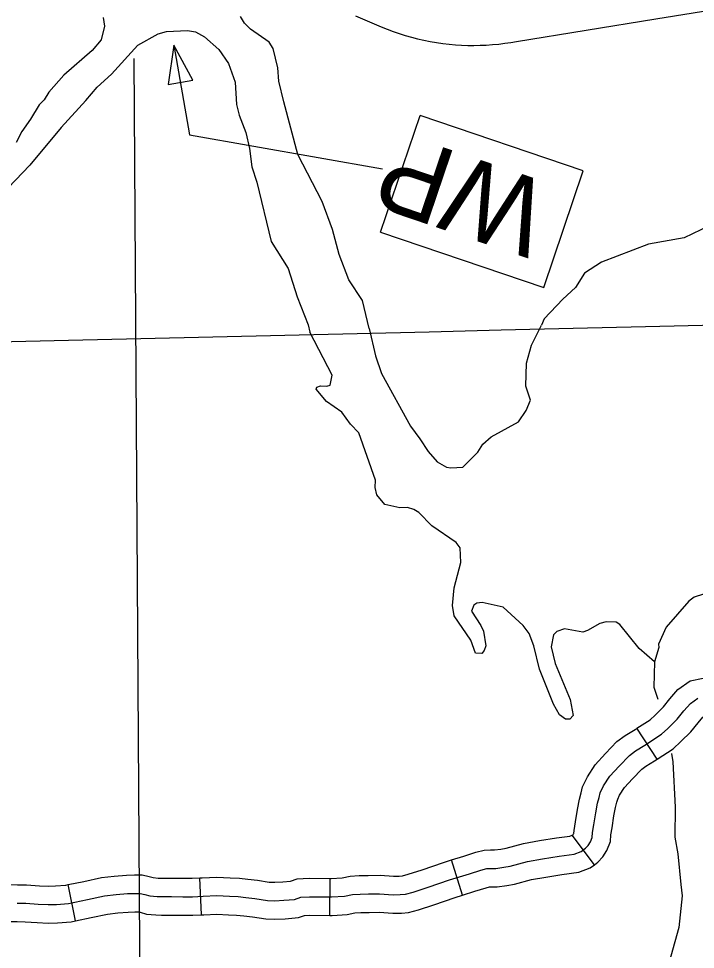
# Model space of a CAD drawing. Extents: x -19 to 366, y -4 to 359.
# Drawn here: x 132.38 to 132.9, y 199.204 to 199.92 of the extents above; entities that cross this region are included whole.
import ezdxf

# ---------------------------------------------------------------- set-up
doc = ezdxf.new("R2010")
doc.units = 0
for name, color, linetype in [('60', 7, 'Continuous'), ('R_Axis Annot', 7, 'Continuous'), ('R_Border Prem', 7, 'Continuous'), ('R_Contour Annot', 7, 'Continuous'), ('R_ROW Annot', 7, 'Continuous'), ('R_Temp Easement', 7, 'Continuous'), ('Sheet Fence', 7, 'Continuous')]:
    doc.layers.add(name, color=color, linetype=linetype)

msp = doc.modelspace()

# ---------------------------------------------------------------- linework, layer by layer
at = {"layer": '60'}
for p, q in [((132.6582, 199.75579), (132.68861, 199.84548)), ((132.81416, 199.80291), (132.68861, 199.84548)), ((132.78376, 199.71323), (132.81416, 199.80291)), ((132.6582, 199.75579), (132.78376, 199.71323))]:
    msp.add_line(p, q, dxfattribs=at)
msp.add_lwpolyline([(132.49471, 199.86945), (132.51374, 199.87277), (132.49924, 199.89965)], close=True, dxfattribs=at)
msp.add_lwpolyline([(132.49924, 199.89965), (132.51131, 199.83055), (132.65979, 199.80464)], dxfattribs=at)
at = {"layer": 'R_Axis Annot'}
msp.add_lwpolyline([(132.47366, 199.08644), (132.46869, 199.88926)], dxfattribs=at)
at = {"layer": 'R_Border Prem'}
for points in [[(132.44492, 199.92091), (132.44578, 199.91409), (132.44329, 199.90381), (132.43622, 199.89537), (132.41456, 199.87647), (132.40302, 199.86341), (132.39932, 199.85767), (132.3956, 199.85383)], [(132.64956, 199.68175), (132.64431, 199.7033), (132.63385, 199.71908), (132.62636, 199.7387), (132.62115, 199.75798), (132.61325, 199.77949), (132.59453, 199.81565), (132.58369, 199.85609), (132.58004, 199.87197), (132.57913, 199.8822), (132.5755, 199.89695), (132.57239, 199.90184), (132.55824, 199.91188), (132.55362, 199.91637), (132.55052, 199.92163)], [(132.41252, 199.83623), (132.43151, 199.85699), (132.44006, 199.86735), (132.45126, 199.87737), (132.47136, 199.89966), (132.48713, 199.90822), (132.49353, 199.91021), (132.5098, 199.91082), (132.51587, 199.90977), (132.52274, 199.90607), (132.53387, 199.89636), (132.54123, 199.88546), (132.54637, 199.87112), (132.54738, 199.85406), (132.5494, 199.84574), (132.55452, 199.83254), (132.55736, 199.82006), (132.55909, 199.80605), (132.56306, 199.79434), (132.57397, 199.74859), (132.58716, 199.72791), (132.59393, 199.706), (132.60258, 199.6845), (132.60381, 199.67883)], [(133.2, 199.84615), (133.17464, 199.85188), (133.16024, 199.85243), (133.15079, 199.85154), (133.13759, 199.8487), (133.11599, 199.84991), (133.10348, 199.85125), (133.08759, 199.85103), (133.07587, 199.84973), (133.06835, 199.84659), (133.04143, 199.82496), (133.0336, 199.81689), (132.97744, 199.77626), (132.96768, 199.77082), (132.95603, 199.76572), (132.94166, 199.76476), (132.92764, 199.7657), (132.91745, 199.76366), (132.89189, 199.75154), (132.86434, 199.7466), (132.82821, 199.73282), (132.81509, 199.72428), (132.80807, 199.71318), (132.79836, 199.70432)], [(132.79836, 199.70432), (132.7842, 199.68933), (132.78201, 199.68437)], [(132.64956, 199.68175), (132.65426, 199.66083), (132.65901, 199.64725), (132.68121, 199.60666), (132.68855, 199.59692), (132.69475, 199.58716), (132.70168, 199.57932), (132.70893, 199.57526), (132.71234, 199.57456), (132.72141, 199.57509), (132.73294, 199.58666), (132.737, 199.59279), (132.74333, 199.59859), (132.76432, 199.60993), (132.77022, 199.61875), (132.7735, 199.62677), (132.76993, 199.63733), (132.7704, 199.65516), (132.77433, 199.66888), (132.78201, 199.68437)], [(132.61191, 199.63775), (132.61683, 199.63745), (132.61946, 199.63826), (132.62085, 199.64586), (132.60381, 199.67883)], [(132.86896, 199.42545), (132.85708, 199.43587), (132.84242, 199.45422), (132.83936, 199.45606), (132.8318, 199.45632), (132.82691, 199.4551), (132.81754, 199.44963), (132.81378, 199.44843), (132.79976, 199.45086), (132.79374, 199.44886), (132.79114, 199.44616), (132.78939, 199.43703), (132.79262, 199.42419), (132.80403, 199.39669), (132.8065, 199.38422), (132.80389, 199.38152), (132.80049, 199.38147), (132.7959, 199.3848), (132.79123, 199.39307), (132.7806, 199.41982), (132.77615, 199.43795), (132.7726, 199.44737), (132.76796, 199.45336), (132.75262, 199.46752), (132.73631, 199.47104), (132.73215, 199.4706), (132.72991, 199.46904), (132.72809, 199.46446), (132.73545, 199.45358), (132.73741, 199.44907), (132.73911, 199.43772), (132.73803, 199.43429), (132.73618, 199.43198), (132.73126, 199.43228), (132.7277, 199.44208), (132.71492, 199.46083), (132.71366, 199.46877), (132.71495, 199.48245), (132.71993, 199.50187), (132.71937, 199.51324), (132.71628, 199.51736), (132.69756, 199.52995), (132.68756, 199.5404), (132.68375, 199.54261), (132.67881, 199.54405), (132.67314, 199.54395), (132.66138, 199.54641), (132.65522, 199.5539), (132.65399, 199.55956), (132.65428, 199.56526), (132.6416, 199.60146), (132.63507, 199.60817), (132.62849, 199.61755), (132.61664, 199.62569), (132.60855, 199.63504), (132.60928, 199.63657), (132.61191, 199.63775)], [(133.04704, 199.44698), (133.02883, 199.45085), (132.99352, 199.46051), (132.98671, 199.46077), (132.97352, 199.45866), (132.96747, 199.45856), (132.96139, 199.46073), (132.94342, 199.47295), (132.93011, 199.47842), (132.92329, 199.47907), (132.90668, 199.47765), (132.89954, 199.47526), (132.89543, 199.47216), (132.87798, 199.45215), (132.87214, 199.43916), (132.87219, 199.4365), (132.86896, 199.42545)]]:
    msp.add_lwpolyline(points, dxfattribs=at)
at = {"layer": 'R_Contour Annot'}
msp.add_lwpolyline([(132.63899, 199.92224), (132.6587, 199.91361), (132.66332, 199.91176), (132.66793, 199.91005), (132.67257, 199.90848), (132.67725, 199.90702), (132.68198, 199.90568), (132.68673, 199.90446), (132.69151, 199.90337), (132.6963, 199.9024), (132.70115, 199.90156), (132.70614, 199.90082), (132.71103, 199.90029), (132.71575, 199.89989), (132.72053, 199.89961), (132.72528, 199.89945), (132.73005, 199.89941), (132.73482, 199.89949), (132.73958, 199.8997), (132.74433, 199.90002), (132.74909, 199.90047), (132.75382, 199.90103), (132.75854, 199.90171), (132.76283, 199.90245), (132.87003, 199.91982), (132.97844, 199.93751)], dxfattribs=at)
at = {"layer": 'R_ROW Annot'}
for p, q in [((132.87102, 199.35064), (132.8555, 199.37444)), ((132.82269, 199.26956), (132.8057, 199.29233)), ((132.72133, 199.24616), (132.7128, 199.27326)), ((132.52049, 199.23101), (132.51923, 199.2594)), ((132.61912, 199.23062), (132.61942, 199.25903)), ((132.42362, 199.22645), (132.41791, 199.25428))]:
    msp.add_line(p, q, dxfattribs=at)
for points in [[(132.8555, 199.37444), (132.86564, 199.38105), (132.86945, 199.38462), (132.87579, 199.39094), (132.88077, 199.397), (132.88694, 199.40415), (132.8963, 199.41092), (132.90638, 199.41307), (132.91412, 199.41371), (132.92762, 199.41423), (132.94032, 199.41589), (132.94898, 199.41597)], [(132.8212, 199.29426), (132.82227, 199.30026), (132.82372, 199.30954), (132.82509, 199.3168), (132.82633, 199.3212), (132.82715, 199.32478), (132.82974, 199.33013), (132.83462, 199.33767), (132.84174, 199.34534), (132.84961, 199.3536), (132.85431, 199.35718), (132.86153, 199.36141), (132.87444, 199.36983), (132.87933, 199.3744), (132.88632, 199.38138), (132.89164, 199.38785), (132.89661, 199.39362), (132.90219, 199.39765)], [(132.87102, 199.35064), (132.88324, 199.35861), (132.8892, 199.36419), (132.89684, 199.37182), (132.90251, 199.3787), (132.90628, 199.38308), (132.90808, 199.38438), (132.91053, 199.3849), (132.91583, 199.38534), (132.93001, 199.38589), (132.94231, 199.3875), (132.94925, 199.38756)], [(132.8057, 199.29233), (132.80634, 199.29281), (132.80672, 199.29321), (132.80693, 199.29354), (132.80707, 199.29592), (132.80826, 199.30261), (132.80972, 199.31195), (132.81125, 199.32005), (132.81256, 199.32471), (132.81366, 199.3295), (132.81733, 199.33711), (132.82337, 199.34642), (132.83139, 199.35506), (132.8401, 199.36421), (132.84639, 199.369), (132.85405, 199.3735), (132.85551, 199.37444)], [(132.82269, 199.26956), (132.82532, 199.27153), (132.82917, 199.27561), (132.83241, 199.28062), (132.83503, 199.28744), (132.83533, 199.29259), (132.83628, 199.29791), (132.83772, 199.30712), (132.83893, 199.31355), (132.8401, 199.31768), (132.84064, 199.32005), (132.84214, 199.32315), (132.84587, 199.32891), (132.85209, 199.33561), (132.85912, 199.34299), (132.86224, 199.34536), (132.869, 199.34933), (132.87102, 199.35064)], [(132.37872, 199.24001), (132.38523, 199.23998), (132.3949, 199.23924), (132.40258, 199.23889), (132.40887, 199.23908), (132.41811, 199.23982), (132.43275, 199.24282), (132.44584, 199.24562), (132.45476, 199.24669), (132.46343, 199.24741), (132.46904, 199.24746), (132.47328, 199.24748), (132.47674, 199.24678), (132.48068, 199.24564), (132.48626, 199.24514), (132.48993, 199.24502), (132.49737, 199.24501), (132.50597, 199.24493), (132.51353, 199.24492), (132.52164, 199.24528), (132.53214, 199.24583), (132.54189, 199.24532), (132.54853, 199.24506), (132.55452, 199.24432), (132.5616, 199.24362), (132.57126, 199.24207), (132.57688, 199.2419), (132.58386, 199.24222), (132.59198, 199.24292), (132.5969, 199.24468), (132.60352, 199.24499), (132.62049, 199.24481), (132.63056, 199.24546), (132.63659, 199.24667), (132.64243, 199.24696), (132.64905, 199.24716), (132.65748, 199.24729), (132.66788, 199.24646), (132.67337, 199.24663), (132.67739, 199.24698), (132.6834, 199.24854), (132.69475, 199.2522), (132.71119, 199.25786), (132.72651, 199.26268), (132.73547, 199.26547), (132.74001, 199.26664), (132.74299, 199.26673), (132.74687, 199.26673), (132.7531, 199.26758), (132.758, 199.26853), (132.77118, 199.27203), (132.78291, 199.2741), (132.79557, 199.27609), (132.80727, 199.27767), (132.81247, 199.27966), (132.81583, 199.28217), (132.81794, 199.28441), (132.81968, 199.2871), (132.82098, 199.29047), (132.8212, 199.29426)], [(132.7128, 199.27326), (132.72226, 199.27623), (132.73159, 199.27914), (132.738, 199.28079), (132.74277, 199.28093), (132.7459, 199.28093), (132.75078, 199.2816), (132.75482, 199.28239), (132.76812, 199.28591), (132.78058, 199.28811), (132.79352, 199.29014), (132.80373, 199.29152), (132.80555, 199.29222), (132.8057, 199.29233)], [(132.61942, 199.25903), (132.62011, 199.25902), (132.62869, 199.25957), (132.63482, 199.26081), (132.64186, 199.26116), (132.64873, 199.26136), (132.65794, 199.26151), (132.66823, 199.26069), (132.67254, 199.26082), (132.67497, 199.26103), (132.67943, 199.26218), (132.69026, 199.26568), (132.70675, 199.27135), (132.7128, 199.27326)], [(132.72133, 199.24616), (132.73075, 199.24912), (132.73936, 199.2518), (132.74202, 199.25249), (132.74321, 199.25252), (132.74785, 199.25253), (132.75542, 199.25356), (132.76117, 199.25468), (132.77424, 199.25814), (132.78525, 199.26009), (132.79762, 199.26203), (132.81081, 199.26381), (132.81939, 199.2671), (132.82269, 199.26956)], [(132.41791, 199.25428), (132.42984, 199.25672), (132.4435, 199.25965), (132.45332, 199.26083), (132.46277, 199.26161), (132.46895, 199.26167), (132.47468, 199.26169), (132.48013, 199.26058), (132.48331, 199.25966), (132.48712, 199.25932), (132.49017, 199.25923), (132.49745, 199.25922), (132.50604, 199.25913), (132.51322, 199.25913), (132.51923, 199.2594)], [(132.51923, 199.2594), (132.52096, 199.25947), (132.53214, 199.26005), (132.54254, 199.25951), (132.54967, 199.25923), (132.55609, 199.25844), (132.56343, 199.25771), (132.5726, 199.25624), (132.57677, 199.25611), (132.58291, 199.2564), (132.58894, 199.25692), (132.59412, 199.25876), (132.60326, 199.2592), (132.61942, 199.25903)], [(132.32105, 199.2556), (132.32542, 199.25557), (132.34823, 199.2542), (132.36617, 199.25429), (132.3788, 199.25421), (132.38581, 199.25418), (132.39576, 199.25342), (132.40268, 199.25311), (132.40809, 199.25327), (132.41611, 199.25391), (132.41791, 199.25428)], [(132.61912, 199.23062), (132.62087, 199.2306), (132.63242, 199.23134), (132.63835, 199.23254), (132.64299, 199.23277), (132.64938, 199.23296), (132.65702, 199.23308), (132.66753, 199.23224), (132.6742, 199.23244), (132.6798, 199.23293), (132.68737, 199.23489), (132.69925, 199.23873), (132.71563, 199.24437), (132.72133, 199.24616)], [(132.42362, 199.22645), (132.43567, 199.22892), (132.44818, 199.23159), (132.45619, 199.23256), (132.46409, 199.23321), (132.46913, 199.23326), (132.47188, 199.23327), (132.47334, 199.23297), (132.47805, 199.23161), (132.4854, 199.23095), (132.4897, 199.23082), (132.49729, 199.23081), (132.5059, 199.23072), (132.51384, 199.23072), (132.52049, 199.23101)], [(132.52049, 199.23101), (132.52232, 199.2311), (132.53213, 199.2316), (132.54124, 199.23113), (132.54738, 199.23089), (132.55295, 199.2302), (132.55977, 199.22952), (132.56992, 199.2279), (132.57699, 199.22768), (132.5848, 199.22804), (132.59503, 199.22893), (132.59968, 199.23059), (132.60379, 199.23078), (132.61912, 199.23062)], [(132.32082, 199.2272), (132.32446, 199.22717), (132.34745, 199.22579), (132.36616, 199.22588), (132.37864, 199.22581), (132.38466, 199.22577), (132.39404, 199.22506), (132.40248, 199.22468), (132.40965, 199.22489), (132.42011, 199.22573), (132.42362, 199.22645)]]:
    msp.add_lwpolyline(points, dxfattribs=at)
at = {"layer": 'R_Temp Easement'}
for points in [[(132.3956, 199.85383), (132.38895, 199.84273), (132.38229, 199.83315), (132.37787, 199.82474)], [(132.41252, 199.83623), (132.38836, 199.80744), (132.36637, 199.78437), (132.34709, 199.7583), (132.33155, 199.73456), (132.31404, 199.71648), (132.30512, 199.70574), (132.2812, 199.68567), (132.27034, 199.67793), (132.2662, 199.67598), (132.25714, 199.67433), (132.24962, 199.67157)], [(132.86896, 199.42545), (132.86852, 199.4061), (132.87164, 199.39675)], [(132.88205, 199.35499), (132.88305, 199.3487), (132.88474, 199.31384), (132.88473, 199.2907), (132.88683, 199.27784), (132.8891, 199.25437), (132.89037, 199.24566), (132.88774, 199.22135), (132.87844, 199.1882), (132.87815, 199.18251), (132.8809, 199.17611), (132.87803, 199.16658), (132.8537, 199.12787), (132.84674, 199.1141), (132.84167, 199.10037), (132.83061, 199.08274), (132.80804, 199.05241), (132.80366, 199.04285), (132.79618, 199.01428), (132.78631, 198.99326), (132.78367, 198.96895), (132.78459, 198.9591), (132.78731, 198.94583)]]:
    msp.add_lwpolyline(points, dxfattribs=at)
at = {"layer": 'Sheet Fence'}
for points in [[(139.44064, 1.53154), (139.25106, 10.14733), (139.06082, 18.76327), (138.86992, 27.37935), (138.67836, 35.99557), (138.48613, 44.61194), (138.29325, 53.22845), (138.09971, 61.84511), (137.9055, 70.46191), (137.71065, 79.07885), (137.51513, 87.69595), (137.31896, 96.31318), (137.12214, 104.93057), (136.92466, 113.54809), (136.72653, 122.16577), (136.52775, 130.78359), (136.32832, 139.40156), (136.12824, 148.01968), (135.9275, 156.63794), (135.72612, 165.25636), (135.5241, 173.87492), (135.32143, 182.49362), (135.11811, 191.11248), (134.91415, 199.73149), (134.70954, 208.35064), (134.50429, 216.96995), (134.2984, 225.5894), (134.09187, 234.209), (133.8847, 242.82876), (133.6769, 251.44866), (133.46845, 260.06872), (133.25937, 268.68892), (133.04965, 277.30928), (132.8393, 285.92978), (132.62831, 294.55044), (132.41669, 303.17125), (132.20444, 311.79221), (131.99156, 320.41333), (131.77805, 329.0346), (131.56391, 337.65601), (131.34914, 346.27759)], [(0, 198.13258), (7.10141, 198.13701), (14.2028, 198.15029), (21.30418, 198.17244), (28.40552, 198.20345), (35.50682, 198.24331), (42.60806, 198.29203), (49.70923, 198.34961), (56.81033, 198.41605), (63.91134, 198.49135), (71.01225, 198.5755), (78.11305, 198.66852), (85.21373, 198.77039), (92.31428, 198.88112), (99.41468, 199.0007), (106.51492, 199.12915), (113.61501, 199.26645), (120.71491, 199.4126), (127.81463, 199.56762), (134.91415, 199.73149), (142.01345, 199.90421), (149.11254, 200.0858), (156.2114, 200.27623), (163.31001, 200.47553), (170.40837, 200.68367), (177.50646, 200.90068), (184.60427, 201.12653), (191.7018, 201.36125), (198.79903, 201.60481), (205.89596, 201.85723), (212.99256, 202.1185), (220.08883, 202.38862), (227.18475, 202.6676), (234.28033, 202.95542), (241.37554, 203.2521), (248.47037, 203.55763), (255.56482, 203.87201), (262.65887, 204.19524), (269.75251, 204.52732), (276.84573, 204.86824), (283.93852, 205.21802), (291.03086, 205.57664), (298.12276, 205.94411), (305.21419, 206.32042), (312.30515, 206.70559), (319.39562, 207.09959), (326.48559, 207.50244), (333.57505, 207.91414), (340.664, 208.33468)], [(0, 189.51617), (7.11214, 189.52059), (14.22427, 189.53386), (21.33637, 189.55597), (28.44845, 189.58693), (35.56048, 189.62672), (42.67245, 189.67537), (49.78436, 189.73285), (56.89619, 189.79918), (64.00793, 189.87436), (71.11958, 189.95838), (78.23111, 190.05124), (85.34253, 190.15294), (92.45381, 190.26349), (99.56495, 190.38288), (106.67593, 190.51112), (113.78675, 190.6482), (120.89739, 190.79412), (128.00785, 190.94888), (135.11811, 191.11248), (142.22816, 191.28493), (149.33799, 191.46621), (156.44759, 191.65634), (163.55694, 191.85531), (170.66605, 192.06312), (177.77489, 192.27977), (184.88345, 192.50526), (191.99173, 192.73959), (199.09971, 192.98276), (206.20739, 193.23477), (213.31474, 193.49561), (220.42177, 193.7653), (227.52845, 194.04382), (234.63479, 194.33118), (241.74076, 194.62738), (248.84635, 194.93241), (255.95157, 195.24628), (263.05638, 195.56898), (270.16079, 195.90052), (277.26478, 196.24089), (284.36834, 196.5901), (291.47147, 196.94814), (298.57414, 197.31501), (305.67635, 197.69072), (312.77809, 198.07525), (319.87934, 198.46862), (326.9801, 198.87082), (334.08035, 199.28185), (341.18009, 199.7017)]]:
    msp.add_spline(points, degree=3, dxfattribs=at)

# ---------------------------------------------------------------- texts
at = {"layer": '60'}
msp.add_text('WP', height=0.06, rotation=161.27249, dxfattribs=at).set_placement((132.79136, 199.79232))

doc.saveas('drawing.dxf')
